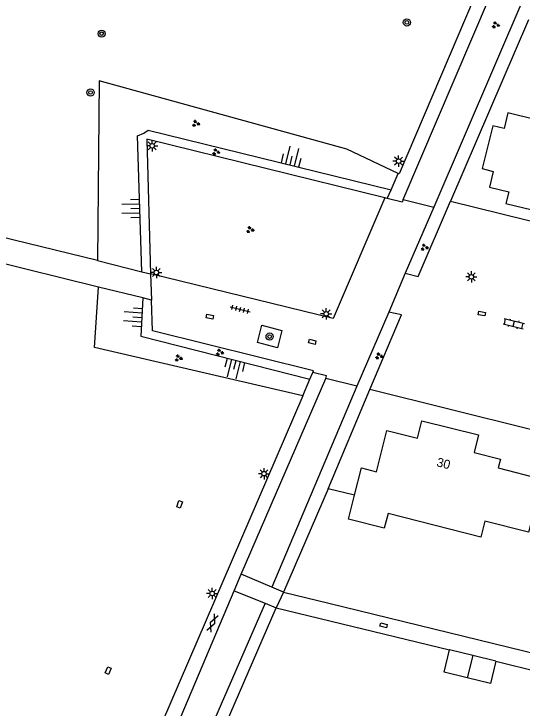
# Model space of a CAD drawing. Extents: x 125000 to 129004, y 397500 to 399008.
# Drawn here: x 126533.9 to 126590.3, y 398344.1 to 398421 of the extents above; entities that cross this region are included whole.
import ezdxf

# ---------------------------------------------------------------- set-up
doc = ezdxf.new("R2010")
doc.units = 0
for name, color, linetype in [('gg-afsc-erfafscheiding', 7, 'Continuous'), ('gg-afsc-hekwerk', 7, 'Continuous'), ('gg-afsc-muur', 7, 'Continuous'), ('gg-anno-huisnummerreeks BGT', 7, 'Continuous'), ('gg-bbg-bijgebouw', 7, 'Continuous'), ('gg-bbg-hoofdgebouw', 7, 'Continuous'), ('gg-bbg-tussenscheiding', 7, 'Continuous'), ('gg-knt-BGT kruinlijn', 7, 'Continuous'), ('gg-knt-bovenkant onderkant talud', 7, 'Continuous'), ('gg-knt-verharding', 7, 'Continuous'), ('gt-grn-groengrens', 7, 'Continuous'), ('gt-grn-weggrens', 7, 'Continuous'), ('gt-symb-boom', 7, 'Continuous'), ('gt-symb-gesloten verharding', 7, 'Continuous'), ('gt-symb-groenvak', 7, 'Continuous'), ('gt-symb-klinker verharding', 7, 'Continuous'), ('gt-symb-kolk center center', 7, 'Continuous'), ('gt-symb-lichtmast', 7, 'Continuous'), ('gt-symb-talud symbool', 7, 'Continuous'), ('gt-symb-tegel verharding', 7, 'Continuous')]:
    doc.layers.add(name, color=color, linetype=linetype)

# ---------------------------------------------------------------- blocks, each defined once
blk = doc.blocks.new('gt0-LMAST')
at = {"layer": 'gt-symb-lichtmast'}
for p, q in [((-0.182, 0.173), (-0.447, 0.438)), ((-0.005, 0.246), (-0.005, 0.621)), ((0.172, 0.173), (0.437, 0.438)), ((-0.255, -0.004), (-0.63, -0.004)), ((-0.182, -0.181), (-0.447, -0.446)), ((-0.005, -0.254), (-0.005, -0.629)), ((0.437, -0.446), (0.172, -0.181)), ((0.245, -0.004), (0.62, -0.004))]:
    blk.add_line(p, q, dxfattribs=at)
blk.add_circle((-0.005, -0.004), 0.25, dxfattribs=at)
blk = doc.blocks.new('gt0-BOOM')
at = {"layer": 'gt-symb-boom'}
for radius in [0.4, 0.2]:
    blk.add_circle((0, 0), radius, dxfattribs=at)
blk = doc.blocks.new('gt0-GRVAK')
at = {"layer": 'gt-symb-groenvak'}
for p, q in [((-0.11, 0.189), (-0.228, 0.24)), ((-0.182, 0.153), (0.088, 0.153)), ((-0.091, 0.211), (-0.156, 0.322)), ((-0.047, 0.214), (-0.047, 0.393)), ((-0.004, 0.211), (0.061, 0.322)), ((0.015, 0.189), (0.133, 0.24)), ((0.262, -0.052), (0.197, 0.059)), ((0.305, -0.049), (0.305, 0.13)), ((0.349, -0.052), (0.414, 0.059)), ((-0.245, -0.228), (-0.363, -0.177)), ((-0.318, -0.264), (-0.047, -0.264)), ((-0.226, -0.206), (-0.291, -0.095)), ((-0.183, -0.203), (-0.183, -0.024)), ((-0.139, -0.206), (-0.074, -0.095)), ((-0.12, -0.228), (-0.002, -0.177)), ((0.243, -0.074), (0.125, -0.023)), ((0.17, -0.11), (0.441, -0.11)), ((0.368, -0.074), (0.486, -0.023))]:
    blk.add_line(p, q, dxfattribs=at)
blk = doc.blocks.new('gt0-KL1')
at = {"layer": 'gt-symb-klinker verharding'}
for p, q in [((-1.15, 0.3), (1.15, 0.3)), ((-1, -0.3), (-1, 0.3)), ((-0.5, 0.3), (-0.5, 0.45)), ((0, -0.3), (0, 0.3)), ((0.5, 0.3), (0.5, 0.45)), ((1, -0.3), (1, 0.3)), ((-1.15, -0.3), (1.15, -0.3)), ((-0.5, -0.45), (-0.5, -0.3)), ((0.5, -0.45), (0.5, -0.3))]:
    blk.add_line(p, q, dxfattribs=at)
blk = doc.blocks.new('gt0-KOLKCC')
at = {"layer": 'gt-symb-kolk center center'}
blk.add_lwpolyline([(-0.375, 0.2), (0.375, 0.2), (0.375, -0.2), (-0.375, -0.2)], close=True, dxfattribs=at)
blk = doc.blocks.new('gt0-GESVH1')
at = {"layer": 'gt-symb-gesloten verharding'}
for p, q in [((-0.992, -0.261), (0.008, 0.239)), ((0.008, -0.261), (-0.992, 0.239)), ((0.008, 0.239), (1.008, -0.261)), ((1.008, 0.239), (0.008, -0.261))]:
    blk.add_line(p, q, dxfattribs=at)
blk = doc.blocks.new('gt0-TALUD_1')
at = {"layer": 'gt-symb-talud symbool'}
for p, q in [((-1, -1), (-1, 0)), ((-0.5, -2), (-0.5, 0)), ((0, -1), (0, 0)), ((0.5, -2), (0.5, 0)), ((1, -1), (1, 0))]:
    blk.add_line(p, q, dxfattribs=at)
blk = doc.blocks.new('gt0-TEG1')
at = {"layer": 'gt-symb-tegel verharding'}
for p, q in [((-1.125, 0), (1.125, 0)), ((-0.9, -0.25), (-0.9, 0.25)), ((-0.45, -0.25), (-0.45, 0.25)), ((0, -0.25), (0, 0.25)), ((0.45, -0.25), (0.45, 0.25)), ((0.9, -0.25), (0.9, 0.25))]:
    blk.add_line(p, q, dxfattribs=at)

msp = doc.modelspace()

# ---------------------------------------------------------------- linework, layer by layer
at = {"layer": 'gg-afsc-erfafscheiding'}
msp.add_line((126568.782, 398368.416), (126573.389, 398379.407), dxfattribs=at)
at = {"layer": 'gg-afsc-hekwerk'}
for p, q in [((126590.987, 398420.396), (126582.339, 398400.282)), ((126568.782, 398368.416), (126563.832, 398356.967)), ((126571.699, 398367.7), (126568.782, 398368.416)), ((126563.832, 398356.967), (126568.861, 398355.753)), ((126552.943, 398331.966), (126563.012, 398355.24)), ((126563.012, 398355.24), (126582.234, 398350.561))]:
    msp.add_line(p, q, dxfattribs=at)
at = {"layer": 'gg-afsc-muur'}
for p, q in [((126575.738, 398401.538), (126576.529, 398403.367)), ((126575.322, 398400.577), (126575.738, 398401.538)), ((126575.322, 398400.577), (126575.035, 398400.646)), ((126543.197, 398393.698), (126543.21, 398393.695)), ((126543.21, 398393.695), (126548.129, 398392.471)), ((126548.129, 398392.471), (126549.087, 398392.233)), ((126548.213, 398389.567), (126543.328, 398390.764)), ((126549.192, 398389.327), (126548.213, 398389.567)), ((126566.752, 398380.562), (126567.065, 398381.282)), ((126565.948, 398378.708), (126566.752, 398380.562))]:
    msp.add_line(p, q, dxfattribs=at)
for points in [[(126575.035, 398400.646), (126548.656, 398407.139), (126549.087, 398392.233)], [(126567.065, 398381.282), (126567.148, 398381.472), (126549.305, 398385.918), (126549.192, 398389.327)]]:
    msp.add_lwpolyline(points, dxfattribs=at)
at = {"layer": 'gg-bbg-bijgebouw'}
for p, q in [((126584.791, 398349.934), (126582.234, 398350.561)), ((126587.347, 398349.308), (126584.791, 398349.934))]:
    msp.add_line(p, q, dxfattribs=at)
for points in [[(126584.189, 398347.477), (126581.632, 398348.104), (126582.234, 398350.561)], [(126587.347, 398349.308), (126586.745, 398346.851), (126584.189, 398347.477)]]:
    msp.add_lwpolyline(points, dxfattribs=at)
at = {"layer": 'gg-bbg-hoofdgebouw'}
for points in [[(126588.698, 398410.075), (126588.263, 398408.332), (126587.005, 398408.643), (126585.83, 398403.892), (126587.075, 398403.578), (126586.644, 398401.831), (126588.788, 398401.302), (126588.477, 398400.04), (126593.211, 398398.874), (126593.544, 398400.127), (126595.77, 398399.535), (126596.026, 398400.499), (126600.199, 398399.39), (126599.982, 398398.424), (126605.102, 398397.27), (126607.142, 398405.553), (126601.996, 398406.82), (126601.704, 398405.636), (126597.529, 398406.664), (126597.816, 398407.829), (126588.698, 398410.075)], [(126571.699, 398367.7), (126572.47, 398370.738), (126574.122, 398370.302), (126575.257, 398374.863), (126578.662, 398374.016), (126579.148, 398375.956), (126585.449, 398374.376), (126584.954, 398372.422), (126587.851, 398371.686), (126587.613, 398370.724), (126592.453, 398369.483), (126590.976, 398363.594), (126586.122, 398364.808), (126585.677, 398363.064), (126575.406, 398365.686), (126574.993, 398364.037), (126571.022, 398365.031), (126571.699, 398367.7)]]:
    msp.add_lwpolyline(points, dxfattribs=at)
at = {"layer": 'gg-bbg-tussenscheiding'}
msp.add_line((126584.791, 398349.934), (126584.189, 398347.477), dxfattribs=at)
at = {"layer": 'gg-knt-BGT kruinlijn'}
for points in [[(126548.129, 398392.471), (126547.628, 398407.529), (126548.353, 398407.828), (126548.816, 398408.157), (126575.738, 398401.538)], [(126548.213, 398389.567), (126547.992, 398385.336), (126566.752, 398380.562)]]:
    msp.add_lwpolyline(points, dxfattribs=at)
at = {"layer": 'gg-knt-bovenkant onderkant talud'}
for points in [[(126576.529, 398403.367), (126570.833, 398406.064), (126543.378, 398413.61), (126543.21, 398393.695)], [(126565.948, 398378.708), (126542.854, 398384.068), (126543.328, 398390.764)]]:
    msp.add_lwpolyline(points, dxfattribs=at)
at = {"layer": 'gg-knt-verharding'}
for p, q in [((126577.084, 398400.485), (126596.574, 398446.168)), ((126577.084, 398400.485), (126580.484, 398399.633)), ((126580.484, 398399.633), (126577.319, 398392.312)), ((126549.087, 398392.233), (126549.192, 398389.327)), ((126577.319, 398392.312), (126575.482, 398388.003)), ((126575.482, 398388.003), (126571.939, 398379.797)), ((126559.139, 398358.966), (126568.521, 398380.617)), ((126571.939, 398379.797), (126568.521, 398380.617)), ((126558.335, 398357.11), (126559.139, 398358.966)), ((126562.54, 398357.517), (126559.139, 398358.966)), ((126548.193, 398333.159), (126558.335, 398357.11)), ((126558.335, 398357.11), (126561.774, 398355.735)), ((126563.832, 398356.967), (126562.54, 398357.517)), ((126561.774, 398355.735), (126563.012, 398355.24)), ((126568.861, 398355.753), (126636.566, 398339.143)), ((126587.347, 398349.308), (126593.297, 398347.847))]:
    msp.add_line(p, q, dxfattribs=at)
for points in [[(126601.12, 398460.966), (126599.647, 398457.338), (126576.621, 398403.326), (126576.529, 398403.367)], [(126543.197, 398393.698), (126494.576, 398405.577), (126491.332, 398410.889)], [(126575.035, 398400.646), (126569.31, 398387.298), (126549.087, 398392.233)], [(126577.084, 398400.485), (126576.955, 398400.182), (126575.322, 398400.577)], [(126577.319, 398392.312), (126578.758, 398391.939), (126582.339, 398400.282)], [(126582.339, 398400.282), (126596.537, 398396.784), (126595.186, 398391.002)], [(126543.328, 398390.764), (126531.037, 398393.795), (126531.09, 398393.976), (126530.597, 398394.049)], [(126573.389, 398379.407), (126576.908, 398387.678), (126575.482, 398388.003)], [(126563.623, 398385.951), (126563.154, 398384.033), (126560.931, 398384.61), (126561.41, 398386.53), (126563.623, 398385.951)], [(126568.521, 398380.617), (126568.577, 398380.914), (126567.065, 398381.282)], [(126592.64, 398380.759), (126591.192, 398374.991), (126573.389, 398379.407)], [(126565.948, 398378.708), (126562.979, 398371.774), (126546.501, 398333.554)]]:
    msp.add_lwpolyline(points, dxfattribs=at)
at = {"layer": 'gt-grn-groengrens'}
for p, q in [((126600.08, 398445.301), (126580.484, 398399.633)), ((126571.939, 398379.797), (126562.54, 398357.517)), ((126561.774, 398355.735), (126551.593, 398332.305))]:
    msp.add_line(p, q, dxfattribs=at)
at = {"layer": 'gt-grn-weggrens'}
msp.add_line((126563.832, 398356.967), (126563.012, 398355.24), dxfattribs=at)

# ---------------------------------------------------------------- block references
at = {"layer": 'gt-symb-boom'}
for p in [(126577.495, 398420.091), (126543.665, 398418.846), (126542.435, 398412.325), (126562.281, 398385.278)]:
    msp.add_blockref('gt0-BOOM', p, dxfattribs=at)
at = {"layer": 'gt-symb-gesloten verharding', "rotation": 66.74124066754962}
msp.add_blockref('gt0-GESVH1', (126555.938, 398353.531), dxfattribs=at)
at = {"layer": 'gt-symb-groenvak'}
for p in [(126587.323, 398419.805), (126554.086, 398408.888), (126556.324, 398405.735), (126560.103, 398397.111), (126579.427, 398395.166), (126552.167, 398382.89), (126556.735, 398383.53), (126574.394, 398383.121)]:
    msp.add_blockref('gt0-GRVAK', p, dxfattribs=at)
at = {"layer": 'gt-symb-klinker verharding', "rotation": -13.827795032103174}
msp.add_blockref('gt0-KL1', (126589.339, 398386.708), dxfattribs=at)
at = {"layer": 'gt-symb-kolk center center'}
for p, rotation in [((126585.803, 398387.835), 169.80279442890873), ((126555.65, 398387.484), 167.46497664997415), ((126567.003, 398384.696), -14.591956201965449), ((126552.295, 398366.694), -109.32248237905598), ((126574.909, 398353.283), -14.898187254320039), ((126544.391, 398348.269), -112.95036301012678)]:
    msp.add_blockref('gt0-KOLKCC', p, dxfattribs=dict(at, rotation=rotation))
at = {"layer": 'gt-symb-lichtmast'}
for p in [(126549.272, 398406.429), (126576.581, 398404.72), (126549.729, 398392.391), (126584.642, 398391.897), (126568.562, 398387.798), (126561.663, 398370.089), (126555.925, 398356.819)]:
    msp.add_blockref('gt0-LMAST', p, dxfattribs=at)
at = {"layer": 'gt-symb-talud symbool'}
for p, xscale, yscale, rotation in [((126564.514, 398404.304), 1.0004623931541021, 1.0004623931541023, 165.82485794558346), ((126547.895, 398399.5), 1.0001619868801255, 1.0001619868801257, -88.9687873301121), ((126548.104, 398387.396), 0.9997424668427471, 0.9997424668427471, -94.24486205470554), ((126558.574, 398382.643), 0.9997384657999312, 0.9997384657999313, -14.244742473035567)]:
    msp.add_blockref('gt0-TALUD_1', p, dxfattribs=dict(at, xscale=xscale, yscale=yscale, rotation=rotation))
at = {"layer": 'gt-symb-tegel verharding', "rotation": -14.00844348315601}
msp.add_blockref('gt0-TEG1', (126559.017, 398388.29), dxfattribs=at)

# ---------------------------------------------------------------- texts
at = {"layer": 'gg-anno-huisnummerreeks BGT'}
msp.add_text('30', height=1, rotation=345.9, dxfattribs=at).set_placement((126580.719, 398370.923))

doc.saveas('drawing.dxf')
